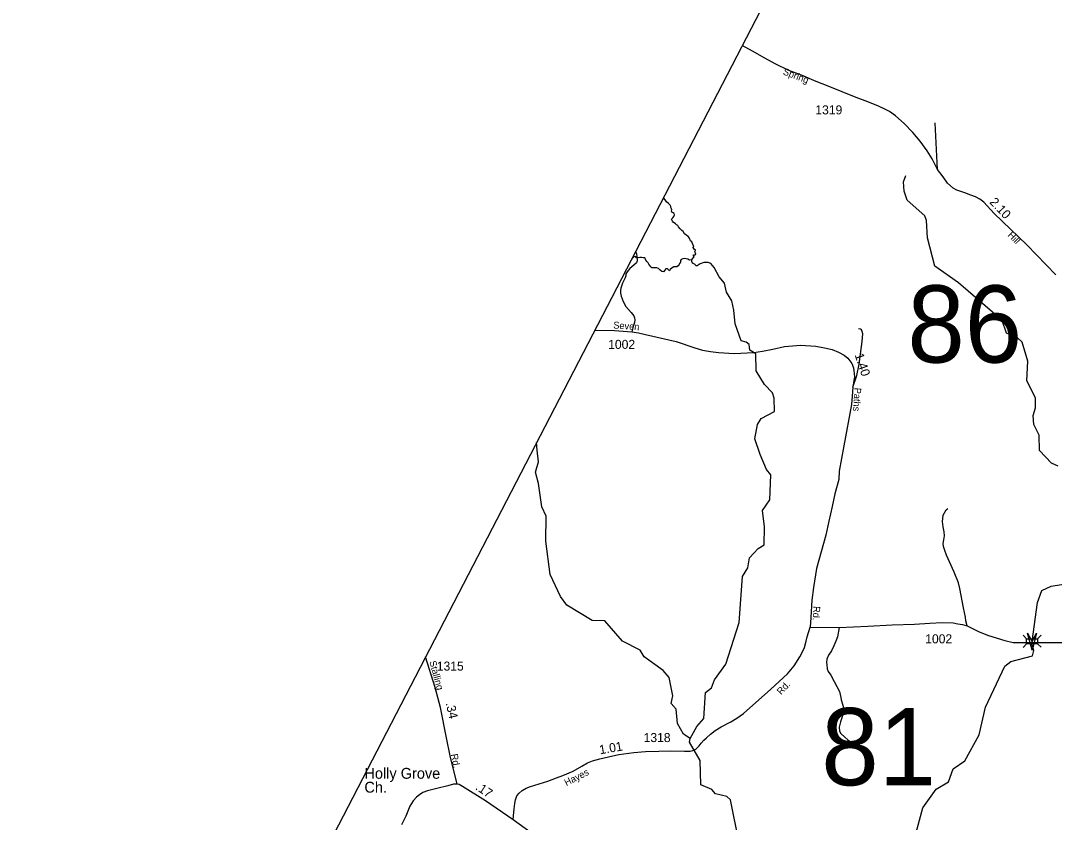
# Model space of a CAD drawing. Extents: x 2220236 to 2384410, y 720751 to 894131.
# Drawn here: x 2239554 to 2253834, y 801219 to 812295 of the extents above; entities that cross this region are included whole.
import ezdxf

# ---------------------------------------------------------------- set-up
doc = ezdxf.new("R2010")
doc.units = 0
for name, color, linetype in [('Exist Boundary Political CountyLine', 7, 'Continuous'), ('Exist Cultural Church with Cemetery Label', 7, 'Continuous'), ('Exist Hydrographic Creek Single Shore', 7, 'Continuous'), ('Exist Hydrographic Misc Water Feature', 7, 'Continuous'), ('Exist Road Non-System Type 51', 7, 'Continuous'), ('Exist Road Secondary Mileage Hundredths English Label', 7, 'Continuous'), ('Exist Road Secondary Structure Standard Bridge Attributed CELL', 7, 'Continuous'), ('Exist Road Secondary Structure Standard Bridge CELL', 7, 'Continuous'), ('Exist Road Secondary Structure Standard Bridge Number Label', 7, 'Continuous'), ('Exist Road Secondary Type 51 Attributed', 7, 'Continuous'), ('Exist Road Secondary Type 51 Label', 7, 'Continuous'), ('Exist Road Secondary Type 51 Number Label', 7, 'Continuous')]:
    doc.layers.add(name, color=color, linetype=linetype)

msp = doc.modelspace()

# ---------------------------------------------------------------- linework, layer by layer
at = {"layer": 'Exist Boundary Political CountyLine'}
msp.add_lwpolyline([(2293118, 894131), (2291904, 891776), (2258822, 829665), (2255410, 823324), (2242089, 797599), (2231460, 775981), (2225011, 762953), (2220576, 753519)], dxfattribs=at)
at = {"layer": 'Exist Hydrographic Creek Single Shore'}
for points in [[(2248838, 808945), (2248827, 808966), (2248827, 808966), (2248827, 808992), (2248837, 809006), (2248847, 809016), (2248847, 809016), (2248860, 809031), (2248849, 809046), (2248848, 809059), (2248848, 809059), (2248867, 809058), (2248867, 809058), (2248882, 809067), (2248879, 809083), (2248867, 809099), (2248867, 809099), (2248875, 809126), (2248858, 809138), (2248858, 809138), (2248844, 809160), (2248844, 809160), (2248852, 809185), (2248842, 809203), (2248842, 809203), (2248827, 809238), (2248809, 809252), (2248793, 809289), (2248776, 809313), (2248727, 809351), (2248706, 809383), (2248687, 809397), (2248666, 809417), (2248644, 809445), (2248632, 809465), (2248616, 809476), (2248600, 809486), (2248570, 809511), (2248558, 809525), (2248547, 809552), (2248563, 809571), (2248578, 809590), (2248586, 809610), (2248583, 809631), (2248568, 809641), (2248552, 809649), (2248547, 809663), (2248550, 809681), (2248546, 809696), (2248535, 809713), (2248537, 809728), (2248528, 809746), (2248504, 809768), (2248476, 809794), (2248435, 809853)], [(2248827, 808992), (2248795, 808988), (2248772, 809000), (2248748, 809006), (2248719, 809009), (2248703, 809005), (2248681, 808995), (2248672, 808983), (2248668, 808958), (2248655, 808939), (2248650, 808924), (2248637, 808908), (2248637, 808908), (2248619, 808894), (2248597, 808894), (2248580, 808894), (2248580, 808894), (2248553, 808881), (2248528, 808856), (2248518, 808839), (2248518, 808839), (2248518, 808839), (2248499, 808856), (2248499, 808856), (2248484, 808872), (2248469, 808867), (2248469, 808867), (2248455, 808847), (2248455, 808847), (2248435, 808826), (2248435, 808826), (2248413, 808830), (2248391, 808848), (2248365, 808870), (2248345, 808881), (2248324, 808881), (2248295, 808880), (2248272, 808882), (2248262, 808892), (2248247, 808911), (2248234, 808932), (2248224, 808949), (2248205, 808968), (2248190, 808985), (2248186, 809001), (2248177, 809017), (2248153, 809017), (2248129, 809023), (2248108, 809022), (2248085, 809017), (2248060, 809016), (2248060, 809016), (2248046, 809036), (2248025, 809033), (2247994, 809002)], [(2248804, 802379), (2248895, 802544), (2248994, 802654), (2249015, 803011), (2249098, 803078), (2249139, 803189), (2249296, 803405), (2249482, 803982), (2249527, 804617), (2249601, 804734), (2249625, 804874), (2249741, 805000), (2249824, 805051), (2249830, 805300), (2249803, 805527), (2249902, 805676), (2249916, 806020), (2249857, 806093), (2249772, 806302), (2249695, 806516), (2249735, 806716), (2249784, 806800), (2249967, 806895), (2249965, 807078), (2249940, 807151), (2249831, 807268), (2249713, 807457), (2249712, 807690), (2249627, 807741), (2249625, 807783), (2249618, 807821), (2249579, 807854), (2249509, 807872), (2249424, 808106), (2249406, 808297), (2249380, 808422), (2249304, 808545), (2249278, 808670), (2249202, 808754), (2249134, 808886), (2249089, 808942), (2249052, 808955), (2248991, 808955), (2248941, 808935), (2248899, 808906), (2248882, 808909), (2248873, 808926), (2248838, 808945)], [(2251743, 799520), (2251692, 799626), (2251690, 799902), (2251817, 800670), (2252019, 801420), (2252200, 801679), (2252374, 801780), (2252439, 801956), (2252597, 802068), (2252794, 802428), (2252882, 802810), (2253152, 803378), (2253235, 803439), (2253532, 803521), (2253551, 803592), (2253526, 803671), (2253528, 803719), (2253604, 804258), (2253660, 804424), (2253793, 804483), (2254076, 804527), (2254234, 804638), (2254432, 804821), (2254781, 805304)], [(2249482, 800935), (2249361, 801531), (2249311, 801575), (2249152, 801614), (2249101, 801671), (2248951, 801736), (2248940, 802071), (2248796, 802327), (2248804, 802379)]]:
    msp.add_lwpolyline(points, dxfattribs=at)
at = {"layer": 'Exist Hydrographic Misc Water Feature'}
for points in [[(2253888, 806141), (2253796, 806182), (2253628, 806356), (2253626, 806566), (2253550, 806716), (2253541, 806840), (2253573, 806948), (2253572, 807082), (2253454, 807321), (2253468, 807590), (2253391, 807854), (2253324, 807911), (2253173, 807976), (2253114, 808151), (2252510, 808672), (2252183, 808902), (2252080, 809295), (2252070, 809534), (2252044, 809600), (2251801, 809815), (2251758, 809941), (2251749, 810066), (2251781, 810157)], [(2248804, 802379), (2248712, 802437), (2248628, 802586), (2248609, 802783), (2248542, 802860), (2248566, 802968), (2248514, 803218), (2248430, 803315), (2248170, 803504), (2248111, 803597), (2247869, 803720), (2247625, 804001), (2247450, 804007), (2247098, 804221), (2247014, 804338), (2246870, 804643), (2246808, 805103), (2246813, 805451), (2246754, 805577), (2246710, 805902), (2246667, 806057), (2246707, 806201), (2246689, 806359), (2246680, 806465)]]:
    msp.add_lwpolyline(points, dxfattribs=at)
at = {"layer": 'Exist Road Non-System Type 51'}
msp.add_line((2252222, 810239), (2252189, 810884), dxfattribs=at)
for points in [[(2248050, 809110), (2248064, 809074), (2248069, 809038), (2248073, 808976), (2248062, 808950), (2248024, 808919), (2247972, 808870), (2247933, 808827), (2247917, 808799), (2247913, 808770), (2247905, 808741), (2247871, 808667), (2247845, 808600), (2247841, 808566), (2247841, 808530), (2247851, 808489), (2247876, 808414), (2247917, 808348), (2247987, 808262), (2248023, 808218), (2248036, 808190), (2248041, 808161), (2248036, 808126), (2248016, 808071), (2248005, 808032), (2247998, 807997)], [(2251052, 807233), (2251106, 807393), (2251139, 807549), (2251178, 807861), (2251187, 807969), (2251179, 807999), (2251169, 808025), (2251155, 808031), (2251129, 808035)], [(2252632, 803935), (2252612, 804005), (2252606, 804055), (2252579, 804183), (2252528, 804450), (2252510, 804526), (2252452, 804677), (2252346, 804908), (2252320, 804976), (2252303, 805032), (2252301, 805072), (2252306, 805122), (2252316, 805176), (2252311, 805234), (2252299, 805301), (2252288, 805375), (2252297, 805465), (2252339, 805538), (2252365, 805554)], [(2250861, 803913), (2250841, 803781), (2250818, 803724), (2250789, 803657), (2250758, 803590), (2250715, 803527), (2250692, 803471), (2250686, 803426), (2250691, 803397), (2250696, 803342), (2250711, 803301), (2250746, 803254), (2250793, 803167), (2250866, 803026), (2250886, 802944), (2250889, 802911), (2250914, 802836), (2250922, 802790), (2250923, 802750), (2250901, 802662), (2250882, 802606), (2250864, 802535), (2250866, 802479), (2250884, 802444), (2250940, 802394), (2250981, 802359), (2251012, 802337)]]:
    msp.add_lwpolyline(points, dxfattribs=at)
at = {"layer": 'Exist Road Secondary Structure Standard Bridge Attributed CELL'}
msp.add_lwpolyline([(2253590, 803834), (2253530, 803598), (2253464, 803832), (2253528, 803719)], close=True, dxfattribs=at)
at = {"layer": 'Exist Road Secondary Structure Standard Bridge CELL'}
for p, q in [((2253403, 803804), (2253452, 803756)), ((2253403, 803636), (2253452, 803685)), ((2253603, 803755), (2253652, 803804)), ((2253603, 803686), (2253652, 803637))]:
    msp.add_line(p, q, dxfattribs=at)
msp.add_lwpolyline([(2253452, 803756), (2253603, 803756), (2253603, 803685), (2253452, 803685)], close=True, dxfattribs=at)
at = {"layer": 'Exist Road Secondary Type 51 Attributed'}
for points in [[(2253857, 808784), (2253456, 809196), (2253231, 809413), (2253002, 809630), (2252859, 809787), (2252807, 809831), (2252745, 809860), (2252679, 809885), (2252596, 809914), (2252487, 809953), (2252435, 809980), (2252358, 810052), (2252298, 810139), (2252222, 810239), (2252147, 810384), (2252079, 810495), (2251980, 810632), (2251881, 810750), (2251761, 810872), (2251641, 810978), (2251558, 811038), (2251492, 811071), (2251405, 811114), (2251260, 811172), (2251097, 811234), (2250712, 811391), (2250542, 811456), (2250342, 811541), (2250168, 811607), (2249976, 811700), (2249834, 811776), (2249666, 811874), (2249523, 811954)], [(2247486, 808021), (2247756, 808015), (2247998, 807997), (2248092, 807982), (2248186, 807961), (2248609, 807864), (2248868, 807777), (2248975, 807742), (2249083, 807725), (2249197, 807709), (2249411, 807698), (2249681, 807709), (2249803, 807729), (2249946, 807757), (2250105, 807794), (2250329, 807813), (2250539, 807799), (2250661, 807776), (2250763, 807752), (2250852, 807715), (2250932, 807673), (2250983, 807631), (2251039, 807556), (2251058, 807500), (2251063, 807458), (2251067, 807420), (2251072, 807369), (2251063, 807322), (2251052, 807233), (2251043, 807109), (2251032, 806993), (2250925, 806420), (2250862, 806072), (2250857, 805957), (2250801, 805756), (2250763, 805583), (2250717, 805382), (2250679, 805185), (2250549, 804725), (2250508, 804462), (2250485, 804290), (2250471, 804047), (2250461, 803914)], [(2250461, 803914), (2250861, 803913), (2251258, 803929), (2251592, 803947), (2251904, 803958), (2252114, 803970), (2252283, 803978), (2252438, 803974), (2252502, 803962), (2252566, 803952), (2252632, 803935), (2252789, 803857), (2252909, 803807), (2253043, 803764), (2253152, 803731), (2253266, 803704), (2253555, 803704)], [(2246358, 801252), (2246363, 801310), (2246373, 801406), (2246383, 801477), (2246390, 801530), (2246410, 801584), (2246442, 801620), (2246483, 801659), (2246536, 801693), (2246600, 801712), (2246719, 801751), (2246837, 801788), (2246959, 801832), (2247043, 801865), (2247186, 801927), (2247305, 801993), (2247384, 802042), (2247454, 802069), (2247557, 802096), (2247677, 802126), (2247819, 802157), (2248026, 802184), (2248185, 802196), (2248370, 802204), (2248538, 802207), (2248723, 802200), (2248802, 802200), (2248841, 802210), (2248882, 802232), (2248926, 802274), (2248954, 802311), (2248992, 802352), (2249029, 802387), (2249084, 802435), (2249151, 802486), (2249231, 802538), (2249367, 802608), (2249450, 802658), (2249541, 802724), (2249918, 803058), (2250149, 803269), (2250238, 803381), (2250319, 803506), (2250360, 803584), (2250383, 803636), (2250407, 803724), (2250420, 803780), (2250461, 803914)], [(2253555, 803704), (2253761, 803704), (2254077, 803704), (2254880, 803709), (2255191, 803723), (2255579, 803736)], [(2245583, 801748), (2245486, 802137), (2245436, 802386), (2245354, 802807), (2245281, 803082), (2245147, 803505)], [(2245583, 801748), (2245536, 801746), (2245455, 801724), (2245303, 801685), (2245175, 801652), (2245109, 801629), (2245065, 801600), (2245022, 801567), (2244978, 801517), (2244933, 801443), (2244902, 801374), (2244875, 801304), (2244816, 801186)], [(2246358, 801252), (2245974, 801517), (2245660, 801715), (2245614, 801740), (2245583, 801748)], [(2250290, 798181), (2250166, 798208), (2250022, 798249), (2249939, 798278), (2249630, 798449), (2249504, 798551), (2249335, 798709), (2249009, 798983), (2248592, 799290), (2248486, 799373), (2248365, 799492), (2248022, 799876), (2247855, 800079), (2247744, 800211), (2247467, 800528), (2247415, 800573), (2247347, 800611), (2247263, 800660), (2247005, 800783), (2246804, 800930), (2246358, 801252)]]:
    msp.add_lwpolyline(points, dxfattribs=at)

# ---------------------------------------------------------------- texts
at = {"layer": 'Exist Cultural Church with Cemetery Label'}
for s, p in [('Holly Grove', (2244303, 801821)), ('Ch.', (2244303, 801629))]:
    msp.add_text(s, height=150, dxfattribs=at).set_placement(p)
at = {"layer": 'Exist Road Secondary Mileage Hundredths English Label'}
for s, rotation, p in [('2.10', 313.1651, (2252932, 809781)), ('1.40', 288.4249, (2251074, 807678)), ('.34', 283.0071, (2245425, 802865)), ('1.01', 9.7803, (2247558, 802158)), ('.17', 325.9904, (2245827, 801680))]:
    msp.add_text(s, height=125, rotation=rotation, dxfattribs=at).set_placement(p)
at = {"layer": 'Exist Road Secondary Structure Standard Bridge Number Label'}
for s, p in [('86', (2251804, 807571)), ('81', (2250615, 801731))]:
    msp.add_text(s, height=1066.3, dxfattribs=at).set_placement(p)
at = {"layer": 'Exist Road Secondary Type 51 Label'}
for s, rotation, p in [('Spring', 339.2508, (2250077, 811555)), ('Hill', 314.1471, (2253183, 809326)), ('Seven', 355.9335, (2247739, 808043)), ('Paths', 266.6042, (2251073, 807226)), ('Rd.', 267.4267, (2250506, 804208)), ('Stalling', 285.1532, (2245199, 803439)), ('Rd.', 47.1587, (2250060, 802975)), ('Rd.', 280.875, (2245497, 802157)), ('Hayes', 27.0566, (2247094, 801718))]:
    msp.add_text(s, height=95, rotation=rotation, dxfattribs=at).set_placement(p)
at = {"layer": 'Exist Road Secondary Type 51 Number Label'}
for s, p in [('1319', (2250533, 811000)), ('1002', (2247671, 807760)), ('1002', (2252051, 803692)), ('1315', (2245303, 803315)), ('1318', (2248161, 802328))]:
    msp.add_text(s, height=125, dxfattribs=at).set_placement(p)

doc.saveas('drawing.dxf')
